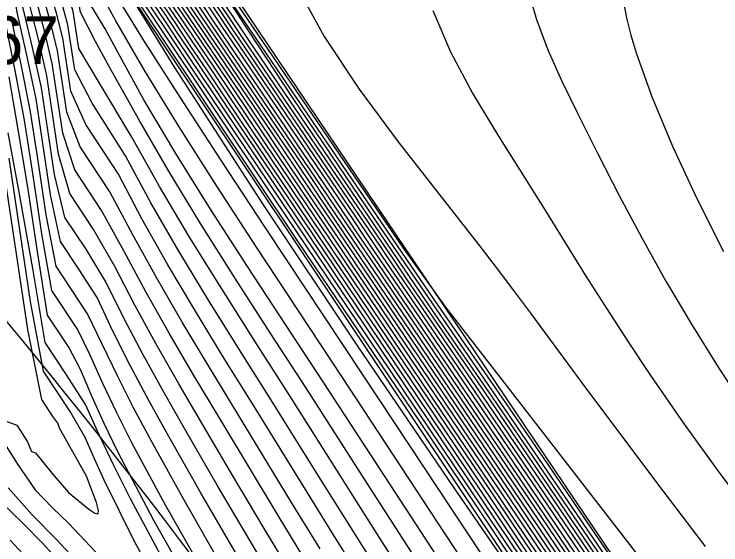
# Model space of a CAD drawing. Extents: x 2356077 to 2359823, y 225951 to 227822.
# Drawn here: x 2357586.54 to 2357623.45, y 226605.4 to 226633.1 of the extents above; entities that cross this region are included whole.
import ezdxf

# ---------------------------------------------------------------- set-up
doc = ezdxf.new("R2010")
doc.units = 0
for name, color, linetype in [('DTM Contours Major', 7, 'Continuous'), ('DTM Contours Minor', 7, 'Continuous'), ('Exist DTM Breakline', 7, 'Continuous'), ('Exist DTM Breakline Underwater', 7, 'Continuous'), ('Exist DTM Drainline', 7, 'Continuous'), ('Exist DTM Drainline Cogo Number', 7, 'Continuous')]:
    doc.layers.add(name, color=color, linetype=linetype)

msp = doc.modelspace()

# ---------------------------------------------------------------- linework, layer by layer
at = {"layer": 'DTM Contours Major'}
for points in [[(2357581.37, 226661.361), (2357589.151, 226647.152), (2357591.082, 226643.722), (2357593.374, 226639.834), (2357593.625, 226639.389), (2357593.822, 226639.023), (2357594.043, 226638.714), (2357594.294, 226638.326), (2357596.523, 226634.788), (2357598.458, 226631.882), (2357606.401, 226620.208), (2357607.066, 226619.221), (2357611.096, 226613.368), (2357613.039, 226610.532), (2357617.149, 226604.505)], [(2357600.356, 226651.874), (2357600.126, 226649.181), (2357599.888, 226646.523), (2357599.701, 226643.972), (2357599.648, 226642.814), (2357599.633, 226641.687), (2357599.67, 226640.582), (2357599.771, 226639.49), (2357599.95, 226638.399), (2357600.22, 226637.301), (2357601.248, 226634.648), (2357602.736, 226631.931), (2357604.558, 226629.184), (2357606.592, 226626.437), (2357608.713, 226623.723), (2357610.797, 226621.075), (2357611.722, 226619.872), (2357612.623, 226618.682), (2357613.511, 226617.495), (2357616.195, 226613.867), (2357618.261, 226611.093), (2357620.418, 226608.227), (2357622.624, 226605.325)], [(2357619.449, 226599.282), (2357614.576, 226606.482), (2357608.478, 226615.455), (2357604.901, 226620.704), (2357603.718, 226622.434), (2357602.6, 226624.109), (2357596.575, 226632.968), (2357595.149, 226635.136), (2357593.726, 226637.381), (2357593.154, 226638.304), (2357592.867, 226638.749), (2357592.304, 226639.701), (2357592.021, 226640.173), (2357590.562, 226642.663), (2357589.109, 226645.219), (2357587.673, 226647.814), (2357586.262, 226650.418)], [(2357667.776, 226525.401), (2357652.498, 226548.245), (2357649.466, 226552.762), (2357641.825, 226564.093), (2357632.596, 226577.84), (2357625.065, 226589.019), (2357615.729, 226602.938), (2357611.977, 226608.502), (2357600.343, 226625.697), (2357597.695, 226629.641), (2357595.604, 226632.714), (2357594.633, 226634.157), (2357593.673, 226635.626), (2357592.749, 226637.074), (2357591.907, 226638.432), (2357591.078, 226639.809), (2357590.144, 226641.412), (2357589.202, 226643.081), (2357588.249, 226644.816), (2357587.283, 226646.619), (2357586.301, 226648.49)], [(2357613.838, 226603.874), (2357610.189, 226609.313), (2357596.894, 226629.043), (2357595.112, 226631.718), (2357594.473, 226632.663), (2357593.792, 226633.697), (2357592.754, 226635.23), (2357592.224, 226636.047), (2357591.459, 226637.255), (2357590.948, 226638.087), (2357590.448, 226638.926), (2357590.198, 226639.356), (2357589.703, 226640.227), (2357589.197, 226641.144), (2357588.674, 226642.116), (2357588.129, 226643.154), (2357587.556, 226644.266), (2357586.95, 226645.461), (2357585.602, 226648.17)], [(2357618.116, 226594.1), (2357604.772, 226614.261), (2357599.667, 226621.957), (2357597.328, 226625.506), (2357595.204, 226628.77), (2357593.349, 226631.681), (2357591.818, 226634.175), (2357591.315, 226635.028), (2357590.864, 226635.818), (2357590.455, 226636.554), (2357589.991, 226637.422), (2357589.566, 226638.252), (2357589.163, 226639.074), (2357588.746, 226639.96), (2357588.322, 226640.89), (2357586.859, 226644.153), (2357586.26, 226645.469)], [(2357605.086, 226604.787), (2357602.46, 226608.975), (2357599.947, 226612.991), (2357598.314, 226615.583), (2357596.698, 226618.172), (2357595.138, 226620.735), (2357593.675, 226623.253), (2357592.349, 226625.705), (2357590.618, 226628.458), (2357589.705, 226630.191), (2357589.35, 226632.544), (2357589.058, 226633.622), (2357588.603, 226635.108), (2357588.37, 226636.653), (2357588.198, 226636.977), (2357587.891, 226637.439), (2357587.498, 226638.143), (2357587.21, 226638.818), (2357586.933, 226639.501), (2357586.677, 226640.149), (2357585.415, 226643.215)], [(2357600.685, 226602.562), (2357598.884, 226605.58), (2357597.153, 226608.521), (2357595.508, 226611.355), (2357594.36, 226613.365), (2357593.276, 226615.318), (2357592.266, 226617.232), (2357591.339, 226619.124), (2357590.3, 226620.834), (2357589.198, 226622.496), (2357588.654, 226624.728), (2357587.971, 226629.259), (2357587.504, 226631.367), (2357587.005, 226633.477), (2357586.584, 226636.064), (2357586.47, 226636.313)], [(2357586.23, 226608.38), (2357587.492, 226606.964), (2357588.715, 226605.719), (2357589.968, 226604.37), (2357593.541, 226600.218), (2357597.127, 226595.74), (2357600.444, 226591.426), (2357603.205, 226587.762), (2357605.126, 226585.24), (2357605.923, 226584.345), (2357605.385, 226585.461), (2357603.716, 226588.323), (2357601.26, 226592.46), (2357598.362, 226597.4), (2357595.365, 226602.672), (2357592.616, 226607.804), (2357591.762, 226609.507), (2357590.981, 226611.143), (2357590.268, 226612.724), (2357589.275, 226614.277), (2357588.159, 226615.959), (2357587.518, 226619.832), (2357586.812, 226623.81), (2357586.237, 226626.907)]]:
    msp.add_lwpolyline(points, dxfattribs=at)
at = {"layer": 'DTM Contours Minor'}
for points in [[(2357585.562, 226672.632), (2357586.546, 226671.277), (2357587.465, 226669.793), (2357588.285, 226668.166), (2357588.973, 226666.383), (2357589.493, 226664.431), (2357589.9, 226661.567), (2357590.071, 226658.483), (2357590.185, 226652.059), (2357590.369, 226648.925), (2357590.798, 226645.981), (2357591.381, 226644.719), (2357593.959, 226640.011), (2357594.627, 226638.836), (2357597.015, 226635.348), (2357606.852, 226620.889), (2357609.063, 226617.801), (2357612.268, 226613.692), (2357619.506, 226604.347)], [(2357614.56, 226601.047), (2357609.517, 226608.387), (2357604.453, 226615.821), (2357599.529, 226623.2), (2357594.904, 226630.375), (2357590.573, 226637.413), (2357590.217, 226637.953), (2357589.995, 226638.303), (2357589.785, 226638.603), (2357589.387, 226639.329), (2357587.22, 226643.603), (2357576.931, 226665.213)], [(2357580.292, 226664.151), (2357589.096, 226648.072), (2357591.482, 226643.962), (2357594.057, 226639.406), (2357596.39, 226635.917), (2357598.745, 226632.268), (2357601.097, 226628.698), (2357603.463, 226625.199), (2357605.696, 226621.916), (2357607.745, 226618.916), (2357611.507, 226613.444), (2357615.932, 226606.981), (2357622.802, 226596.904)], [(2357580.895, 226662.637), (2357587.071, 226651.36), (2357589.121, 226647.631), (2357591.246, 226643.887), (2357593.438, 226640.127), (2357593.675, 226639.697), (2357593.862, 226639.37), (2357594.019, 226639.068), (2357594.21, 226638.814), (2357594.395, 226638.515), (2357594.675, 226638.1), (2357596.771, 226634.761), (2357598.82, 226631.687), (2357607.761, 226618.541), (2357608.425, 226617.572), (2357611.317, 226613.386), (2357613.354, 226610.421), (2357615.482, 226607.309), (2357619.849, 226600.897)], [(2357582.03, 226659.746), (2357589.093, 226646.849), (2357590.961, 226643.553), (2357592.885, 226640.279), (2357593.142, 226639.848), (2357593.415, 226639.364), (2357593.63, 226638.97), (2357593.871, 226638.629), (2357594.146, 226638.202), (2357594.4, 226637.791), (2357596.264, 226634.835), (2357598.087, 226632.092), (2357605.651, 226620.974), (2357606.398, 226619.86), (2357610.841, 226613.393), (2357614.65, 226607.816), (2357618.627, 226601.967)], [(2357584.001, 226655.744), (2357589.067, 226646.485), (2357590.851, 226643.349), (2357592.657, 226640.275), (2357592.92, 226639.836), (2357593.206, 226639.335), (2357593.44, 226638.914), (2357593.7, 226638.54), (2357594.245, 226637.668), (2357595.996, 226634.894), (2357597.713, 226632.304), (2357604.892, 226621.753), (2357605.726, 226620.505), (2357610.569, 226613.442), (2357614.225, 226608.082), (2357618.024, 226602.492)], [(2357585.349, 226655.324), (2357593.993, 226639.54), (2357596.559, 226635.682), (2357606.538, 226621.015), (2357608.679, 226617.885), (2357611.656, 226613.591), (2357614.143, 226609.979), (2357616.663, 226606.297), (2357619.171, 226602.615)], [(2357585.841, 226651.968), (2357587.466, 226649), (2357589.077, 226646.071), (2357590.749, 226643.131), (2357592.437, 226640.254), (2357592.709, 226639.8), (2357592.999, 226639.301), (2357593.249, 226638.859), (2357593.524, 226638.456), (2357594.079, 226637.56), (2357595.72, 226634.966), (2357597.336, 226632.523), (2357604.131, 226622.535), (2357605.055, 226621.15), (2357609.209, 226615.083), (2357613.797, 226608.352), (2357619.21, 226600.375)], [(2357670.098, 226523.343), (2357667.305, 226527.471), (2357662.663, 226534.371), (2357653.183, 226548.515), (2357650.387, 226552.663), (2357642.783, 226563.904), (2357634.92, 226575.583), (2357625.97, 226588.83), (2357617.961, 226600.743), (2357613.54, 226607.284), (2357605.038, 226619.816), (2357602.377, 226623.727), (2357601.078, 226625.667), (2357599.729, 226627.661), (2357595.81, 226633.42), (2357594.564, 226635.327), (2357593.348, 226637.239), (2357592.485, 226638.634), (2357591.63, 226640.05), (2357590.39, 226642.169), (2357589.149, 226644.357), (2357587.912, 226646.598), (2357586.681, 226648.877), (2357585.462, 226651.179)], [(2357616.821, 226603.535), (2357611.66, 226611.135), (2357606.603, 226618.553), (2357604.384, 226621.794), (2357603.366, 226623.322), (2357596.956, 226632.744), (2357595.437, 226635.048), (2357593.906, 226637.465), (2357593.342, 226638.376), (2357593.058, 226638.804), (2357592.794, 226639.262), (2357592.226, 226640.22), (2357590.653, 226642.901), (2357589.092, 226645.648), (2357587.562, 226648.415), (2357586.05, 226651.192)], [(2357617.217, 226601.474), (2357613.02, 226607.688), (2357603.097, 226622.327), (2357601.702, 226624.38), (2357600.323, 226626.437), (2357599.046, 226628.328), (2357595.418, 226633.665), (2357594.268, 226635.427), (2357593.152, 226637.178), (2357592.292, 226638.567), (2357591.442, 226639.976), (2357590.307, 226641.917), (2357589.169, 226643.927), (2357588.028, 226645.996), (2357586.887, 226648.115), (2357585.746, 226650.276)], [(2357614.982, 226603.675), (2357611.452, 226608.912), (2357599.659, 226626.362), (2357597.026, 226630.289), (2357595.128, 226633.079), (2357594.245, 226634.393), (2357593.377, 226635.723), (2357592.543, 226637.028), (2357591.715, 226638.363), (2357591.171, 226639.262), (2357590.9, 226639.718), (2357590.062, 226641.161), (2357589.213, 226642.668), (2357588.351, 226644.242), (2357587.471, 226645.889), (2357586.57, 226647.613), (2357585.642, 226649.419)], [(2357668.551, 226524.712), (2357660.297, 226537.024), (2357653.155, 226547.697), (2357650.274, 226551.986), (2357642.144, 226564.03), (2357633.371, 226577.087), (2357625.367, 226588.957), (2357616.474, 226602.205), (2357612.499, 226608.094), (2357602.489, 226622.879), (2357601.024, 226625.037), (2357598.368, 226628.988), (2357596.085, 226632.343), (2357595.024, 226633.913), (2357593.97, 226635.527), (2357592.952, 226637.124), (2357592.099, 226638.499), (2357591.258, 226639.895), (2357590.225, 226641.665), (2357589.187, 226643.501), (2357588.141, 226645.401), (2357587.088, 226647.362), (2357586.026, 226649.379)], [(2357618.704, 226600.013), (2357614.059, 226606.882), (2357606.83, 226617.528), (2357603.049, 226623.079), (2357601.837, 226624.891), (2357598.978, 226629.1), (2357596.193, 226633.194), (2357594.858, 226635.23), (2357593.54, 226637.306), (2357592.676, 226638.694), (2357591.823, 226640.116), (2357590.474, 226642.418), (2357589.129, 226644.788), (2357587.793, 226647.205), (2357586.473, 226649.645)], [(2357621.846, 226586.593), (2357609.056, 226605.977), (2357603.657, 226614.182), (2357601.426, 226617.558), (2357599.23, 226620.891), (2357597.122, 226624.128), (2357595.155, 226627.218), (2357593.382, 226630.109), (2357591.856, 226632.751), (2357591.453, 226633.489), (2357591.072, 226634.205), (2357590.425, 226635.362), (2357590.366, 226635.59), (2357590.033, 226636.268), (2357589.816, 226636.945), (2357589.45, 226637.494), (2357589.183, 226638.057), (2357588.391, 226639.785), (2357587.203, 226642.446), (2357584.194, 226649.271)], [(2357614.537, 226603.208), (2357610.805, 226608.768), (2357597.591, 226628.367), (2357595.867, 226630.948), (2357595.123, 226632.045), (2357594.354, 226633.206), (2357593.723, 226634.134), (2357593.114, 226635.043), (2357592.503, 226635.981), (2357591.923, 226636.891), (2357591.396, 226637.734), (2357590.884, 226638.578), (2357590.375, 226639.439), (2357589.8, 226640.443), (2357589.214, 226641.498), (2357588.61, 226642.615), (2357587.982, 226643.803), (2357587.326, 226645.073), (2357586.634, 226646.433), (2357585.309, 226649.087)], [(2357616.233, 226599.148), (2357611.546, 226606.162), (2357607.696, 226611.89), (2357601.396, 226621.208), (2357599.153, 226624.562), (2357592.685, 226634.272), (2357592.004, 226635.282), (2357591.77, 226635.636), (2357591.511, 226636.04), (2357590.941, 226636.958), (2357590.379, 226637.893), (2357589.832, 226638.84), (2357589.288, 226639.822), (2357588.73, 226640.867), (2357588.137, 226642.013), (2357587.823, 226642.63), (2357584.959, 226648.636)], [(2357615.912, 226601.912), (2357612.018, 226607.706), (2357598.972, 226627.029), (2357597.35, 226629.448), (2357596.359, 226630.932), (2357594.656, 226633.436), (2357593.861, 226634.622), (2357593.082, 226635.816), (2357592.336, 226636.983), (2357591.791, 226637.857), (2357591.256, 226638.734), (2357590.724, 226639.625), (2357589.978, 226640.914), (2357589.22, 226642.264), (2357588.447, 226643.681), (2357587.652, 226645.174), (2357586.831, 226646.748), (2357585.979, 226648.413)], [(2357613.122, 226604.564), (2357609.56, 226609.876), (2357602.255, 226620.715), (2357598.098, 226626.883), (2357596.168, 226629.77), (2357594.338, 226632.517), (2357593.342, 226633.987), (2357592.799, 226634.82), (2357592.404, 226635.4), (2357591.957, 226636.091), (2357591.266, 226637.185), (2357590.758, 226638.017), (2357590.261, 226638.857), (2357590.013, 226639.288), (2357589.594, 226640.032), (2357589.164, 226640.816), (2357588.72, 226641.647), (2357588.256, 226642.534), (2357587.769, 226643.484), (2357587.252, 226644.505), (2357585.895, 226647.242)], [(2357615.227, 226602.556), (2357611.414, 226608.234), (2357598.283, 226627.698), (2357596.611, 226630.194), (2357595.777, 226631.419), (2357594.918, 226632.714), (2357594.188, 226633.787), (2357593.484, 226634.839), (2357592.79, 226635.903), (2357592.129, 226636.939), (2357591.593, 226637.796), (2357591.07, 226638.656), (2357590.55, 226639.531), (2357589.891, 226640.674), (2357589.221, 226641.873), (2357588.534, 226643.137), (2357587.823, 226644.477), (2357587.084, 226645.9), (2357586.311, 226647.416)], [(2357614.56, 226602.035), (2357610.238, 226608.49), (2357606.235, 226614.44), (2357599.581, 226624.299), (2357597.471, 226627.45), (2357593.532, 226633.363), (2357592.439, 226634.982), (2357591.711, 226636.1), (2357591.087, 226637.096), (2357590.568, 226637.95), (2357590.062, 226638.814), (2357589.809, 226639.259), (2357589.463, 226639.881), (2357589.109, 226640.534), (2357588.742, 226641.224), (2357588.361, 226641.955), (2357587.961, 226642.735), (2357587.54, 226643.568), (2357586.306, 226646.093)], [(2357608.86, 226604.448), (2357602.712, 226613.864), (2357600.717, 226616.9), (2357598.73, 226619.934), (2357596.803, 226622.926), (2357594.983, 226625.838), (2357593.322, 226628.633), (2357591.868, 226631.271), (2357591.295, 226632.334), (2357590.24, 226634.103), (2357590.16, 226634.634), (2357590.024, 226635.085), (2357589.595, 226636.047), (2357589.403, 226636.966), (2357589.002, 226637.568), (2357588.592, 226638.343), (2357585.859, 226644.642)], [(2357607.323, 226604.972), (2357604.999, 226608.584), (2357601.769, 226613.61), (2357599.918, 226616.471), (2357598.07, 226619.341), (2357596.274, 226622.182), (2357594.579, 226624.96), (2357593.033, 226627.637), (2357591.518, 226630.342), (2357590.796, 226631.675), (2357590, 226633.206), (2357589.891, 226633.931), (2357589.69, 226634.59), (2357589.256, 226635.754), (2357589.08, 226636.851), (2357588.249, 226638.092), (2357588, 226638.706), (2357587.672, 226639.444), (2357587.068, 226640.859), (2357585.552, 226644.34)], [(2357606.909, 226603.77), (2357605.605, 226605.812), (2357600.848, 226613.315), (2357599.112, 226616.036), (2357597.383, 226618.762), (2357595.706, 226621.464), (2357594.128, 226624.113), (2357592.694, 226626.677), (2357591.004, 226629.497), (2357589.913, 226631.302), (2357589.621, 226633.238), (2357589.372, 226634.105), (2357588.93, 226635.43), (2357588.731, 226636.75), (2357588.512, 226637.105), (2357588.131, 226637.677), (2357587.766, 226638.389), (2357587.456, 226639.096), (2357586.892, 226640.463), (2357585.519, 226643.703)], [(2357623.715, 226641.364), (2357622.787, 226640.651), (2357621.831, 226639.954), (2357620.909, 226639.255), (2357620.321, 226638.758), (2357619.789, 226638.245), (2357619.322, 226637.71), (2357618.931, 226637.145), (2357618.624, 226636.545), (2357618.413, 226635.905), (2357618.305, 226635.234), (2357618.291, 226634.512), (2357618.364, 226633.737), (2357618.518, 226632.903), (2357618.745, 226632.004), (2357619.039, 226631.038), (2357619.861, 226628.752), (2357620.918, 226626.216), (2357622.174, 226623.51), (2357623.591, 226620.714)], [(2357604.571, 226603.748), (2357603.133, 226606.06), (2357599.053, 226612.661), (2357597.518, 226615.136), (2357596.01, 226617.593), (2357594.564, 226620.022), (2357593.212, 226622.412), (2357591.99, 226624.752), (2357590.283, 226627.343), (2357589.497, 226629.084), (2357589.079, 226631.858), (2357588.746, 226633.148), (2357588.279, 226634.775), (2357588.011, 226636.55), (2357587.878, 226636.859), (2357587.627, 226637.236), (2357587.228, 226637.895), (2357586.703, 226639.188), (2357586.469, 226639.801)], [(2357602.522, 226605.193), (2357601.034, 226607.622), (2357596.723, 226614.69), (2357595.322, 226617.02), (2357593.987, 226619.317), (2357592.745, 226621.58), (2357591.539, 226623.827), (2357589.982, 226626.175), (2357589.288, 226627.982), (2357588.806, 226631.182), (2357588.434, 226632.685), (2357587.955, 226634.437), (2357587.652, 226636.442), (2357587.551, 226636.751), (2357586.948, 226637.66), (2357586.741, 226638.206), (2357586.47, 226638.871)], [(2357601.912, 226604.319), (2357600.322, 226606.94), (2357597.277, 226611.999), (2357595.932, 226614.245), (2357594.636, 226616.449), (2357593.411, 226618.617), (2357592.277, 226620.755), (2357591.106, 226622.86), (2357589.706, 226624.972), (2357589.079, 226626.887), (2357588.531, 226630.519), (2357588.123, 226632.233), (2357587.632, 226634.089), (2357587.294, 226636.327), (2357587.218, 226636.651), (2357587.044, 226636.913), (2357586.657, 226637.434), (2357586.5, 226637.909)], [(2357601.301, 226603.44), (2357599.606, 226606.258), (2357597.969, 226609.006), (2357596.392, 226611.673), (2357595.144, 226613.803), (2357593.954, 226615.882), (2357592.837, 226617.922), (2357591.807, 226619.937), (2357590.695, 226621.859), (2357589.446, 226623.743), (2357588.867, 226625.801), (2357588.253, 226629.876), (2357587.813, 226631.793), (2357587.316, 226633.763), (2357586.882, 226636.556), (2357586.511, 226637.114)], [(2357598.15, 226604.915), (2357596.329, 226608.05), (2357594.622, 226611.053), (2357593.579, 226612.936), (2357592.602, 226614.761), (2357591.699, 226616.549), (2357590.872, 226618.318), (2357589.918, 226619.789), (2357588.961, 226621.233), (2357588.439, 226623.671), (2357587.684, 226628.675), (2357587.197, 226630.954), (2357586.697, 226633.203), (2357586.233, 226635.906)], [(2357613.388, 226634.332), (2357613.813, 226632.821), (2357614.415, 226631.245), (2357615.151, 226629.604), (2357615.981, 226627.893), (2357617.026, 226625.804), (2357618.141, 226623.639), (2357619.327, 226621.421), (2357620.582, 226619.172), (2357621.906, 226616.915), (2357623.3, 226614.672), (2357624.838, 226612.347)], [(2357608.412, 226633.292), (2357609.331, 226631.139), (2357610.503, 226628.951), (2357611.834, 226626.74), (2357613.23, 226624.519), (2357614.287, 226622.829), (2357616.401, 226619.436), (2357617.484, 226617.723), (2357618.603, 226615.993), (2357619.769, 226614.242), (2357621.533, 226611.699), (2357623.388, 226609.135), (2357625.3, 226606.582)], [(2357597.389, 226604.292), (2357595.485, 226607.616), (2357593.729, 226610.783), (2357592.797, 226612.528), (2357591.932, 226614.219), (2357591.135, 226615.877), (2357590.381, 226617.469), (2357588.732, 226619.958), (2357588.22, 226622.636), (2357587.796, 226625.444), (2357587.382, 226628.117), (2357586.892, 226630.554), (2357586.391, 226632.939)], [(2357596.443, 226603.967), (2357594.453, 226607.481), (2357592.696, 226610.731), (2357591.905, 226612.296), (2357591.175, 226613.817), (2357590.505, 226615.312), (2357589.848, 226616.653), (2357588.503, 226618.682), (2357587.995, 226621.639), (2357587.536, 226624.685), (2357587.089, 226627.562), (2357586.602, 226630.155), (2357586.098, 226632.673)], [(2357583.765, 226612.732), (2357586.678, 226611.658), (2357587.242, 226610.778), (2357587.447, 226610.274), (2357587.666, 226610.207), (2357588.528, 226609.124), (2357589.384, 226608.138), (2357590.443, 226607.274), (2357590.763, 226607.052), (2357590.934, 226607.018), (2357590.954, 226607.205), (2357590.839, 226607.609), (2357590.617, 226608.211), (2357590.316, 226608.993), (2357589.614, 226610.258), (2357588.915, 226611.494), (2357588.831, 226611.762), (2357588.571, 226612.097), (2357587.982, 226612.985), (2357587.249, 226616.646), (2357584.974, 226631.725)], [(2357598.321, 226598.754), (2357593.834, 226606.677), (2357591.96, 226610.265), (2357591.252, 226611.736), (2357590.603, 226613.164), (2357590.011, 226614.564), (2357589.391, 226615.722), (2357588.288, 226617.386), (2357587.76, 226620.715), (2357587.252, 226624.078), (2357586.76, 226627.083), (2357586.277, 226629.832)], [(2357585.476, 226611.543), (2357586.746, 226609.562), (2357587.637, 226608.283), (2357588.553, 226607.336), (2357589.396, 226606.518), (2357591.649, 226604.126), (2357593.752, 226601.668), (2357595.591, 226599.369), (2357597.058, 226597.455), (2357598.041, 226596.151), (2357598.428, 226595.682), (2357598.139, 226596.229), (2357597.272, 226597.692), (2357595.988, 226599.874), (2357594.448, 226602.58), (2357592.815, 226605.613), (2357591.249, 226608.778), (2357590.74, 226609.897), (2357590.259, 226611.011), (2357589.469, 226612.362), (2357588.072, 226614.47), (2357587.402, 226618.112), (2357586.276, 226625.579)], [(2357585.904, 226607.592), (2357586.981, 226606.559), (2357588.071, 226605.441), (2357590.596, 226602.62)], [(2357586.34, 226605.646), (2357587.471, 226604.427)]]:
    msp.add_lwpolyline(points, dxfattribs=at)
at = {"layer": 'Exist DTM Breakline'}
msp.add_lwpolyline([(2357677.671, 226516.083), (2357594.654, 226639.164), (2357570.955, 226681.056)], dxfattribs=at)
at = {"layer": 'Exist DTM Breakline Underwater'}
msp.add_lwpolyline([(2357673.929, 226512.255), (2357589.669, 226638.544), (2357567.907, 226682.757), (2357572.328, 226695.394), (2357571.596, 226704.314), (2357587.31, 226731.137), (2357591.456, 226734.989), (2357599.673, 226759.537)], dxfattribs=at)
at = {"layer": 'Exist DTM Drainline'}
msp.add_spline([(2357699.586, 226858.192), (2357670.366, 226820.782), (2357623.327, 226796.892), (2357587.218, 226772.268), (2357568.803, 226744.252), (2357555.19, 226717.62), (2357555.017, 226695.126), (2357553.473, 226672.759), (2357563.697, 226642.736), (2357576.526, 226627.993), (2357663.798, 226499.169), (2357732.721, 226415.647), (2357803.211, 226342.215), (2357874.586, 226264.309)], degree=3, dxfattribs=at)

# ---------------------------------------------------------------- texts
at = {"layer": 'Exist DTM Drainline Cogo Number'}
msp.add_text('D1167', height=2.5, dxfattribs=at).set_placement((2357579.026, 226630.493))

doc.saveas('drawing.dxf')
